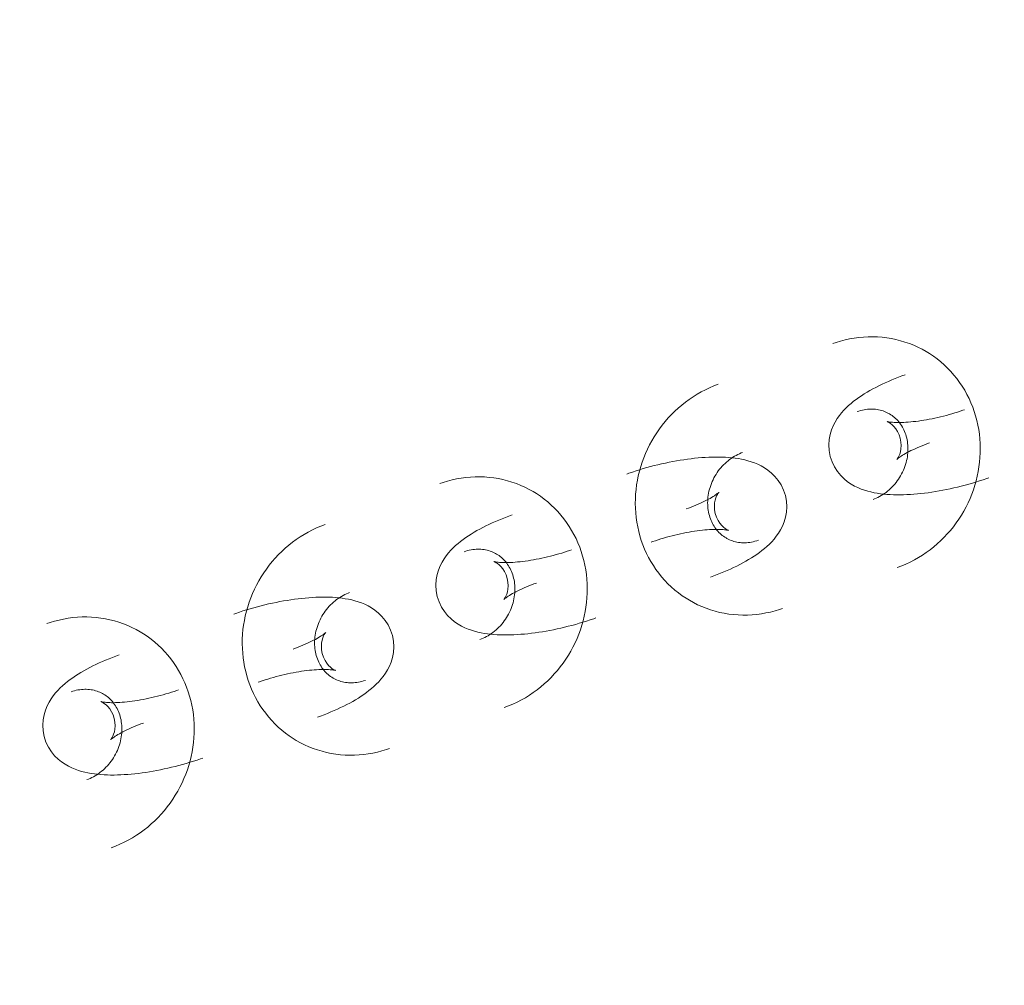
# Model space of a CAD drawing. Header units: millimetres. Extents: x -188930 to 271134, y -158090 to 283816.
# Tile 465 of 610: x 57321 to 57402, y 52866 to 52946. Entities that reach past the tile are written whole.
import ezdxf

# ---------------------------------------------------------------- set-up
doc = ezdxf.new("R2010")
doc.units = ezdxf.units.MM
doc.layers.add('I-FURN', color=30, linetype='Continuous', lineweight=9)
doc.layers.add('PZT_UTWARDZENIA', color=5, linetype='Continuous', lineweight=9)

# ---------------------------------------------------------------- blocks, each defined once
blk = doc.blocks.new('LARSLAJ_hamak - LARSLAJ_hamak-1781260-PZT-dwg')
at = {"layer": 'I-FURN', "flags": 128}
for points in [[(-3282.224, 237.777), (-3282.492, 237.497), (-3282.75, 237.207), (-3282.996, 236.907), (-3283.23, 236.597), (-3283.452, 236.279), (-3283.662, 235.952), (-3283.86, 235.617), (-3284.044, 235.275), (-3284.216, 234.927), (-3284.375, 234.572), (-3284.52, 234.211), (-3284.652, 233.845), (-3284.771, 233.474), (-3284.876, 233.099), (-3284.967, 232.72), (-3285.044, 232.339), (-3285.107, 231.954), (-3285.156, 231.568), (-3285.19, 231.18), (-3285.211, 230.791), (-3285.217, 230.402), (-3285.21, 230.012), (-3285.187, 229.623), (-3285.151, 229.236), (-3285.1, 228.85), (-3285.036, 228.466), (-3284.957, 228.085), (-3284.864, 227.707), (-3284.757, 227.334), (-3284.636, 226.964), (-3284.501, 226.6), (-3284.353, 226.241), (-3284.191, 225.888), (-3284.015, 225.542), (-3283.827, 225.203), (-3283.625, 224.871), (-3283.411, 224.548), (-3283.184, 224.234), (-3282.945, 223.929), (-3282.694, 223.634), (-3282.431, 223.349), (-3282.157, 223.075), (-3281.872, 222.813), (-3281.577, 222.563), (-3281.271, 222.325), (-3280.956, 222.101), (-3280.632, 221.889), (-3280.299, 221.692), (-3279.958, 221.509), (-3279.609, 221.341), (-3279.254, 221.188), (-3278.892, 221.05), (-3278.525, 220.929), (-3278.153, 220.823), (-3277.776, 220.734), (-3277.396, 220.661), (-3277.013, 220.605), (-3276.697, 220.571)], [(-3276.172, 226.548), (-3276.296, 226.562), (-3276.419, 226.581), (-3276.541, 226.605), (-3276.662, 226.635), (-3276.783, 226.67), (-3276.903, 226.711), (-3277.022, 226.757), (-3277.14, 226.809), (-3277.256, 226.867), (-3277.371, 226.929), (-3277.485, 226.998), (-3277.597, 227.072), (-3277.706, 227.152), (-3277.814, 227.237), (-3277.92, 227.327), (-3278.023, 227.424), (-3278.123, 227.525), (-3278.22, 227.632), (-3278.314, 227.745), (-3278.405, 227.862), (-3278.492, 227.984), (-3278.575, 228.112), (-3278.654, 228.243), (-3278.729, 228.38), (-3278.799, 228.521), (-3278.864, 228.665), (-3278.924, 228.814), (-3278.979, 228.966), (-3279.029, 229.121), (-3279.073, 229.279), (-3279.112, 229.44), (-3279.144, 229.604), (-3279.171, 229.769), (-3279.192, 229.936), (-3279.207, 230.104), (-3279.215, 230.273), (-3279.217, 230.443), (-3279.213, 230.614), (-3279.203, 230.784), (-3279.187, 230.953), (-3279.164, 231.122), (-3279.136, 231.29), (-3279.101, 231.456), (-3279.061, 231.62), (-3279.014, 231.782), (-3278.962, 231.942), (-3278.904, 232.099), (-3278.841, 232.252), (-3278.773, 232.403), (-3278.699, 232.549), (-3278.621, 232.691), (-3278.538, 232.829), (-3278.451, 232.963), (-3278.36, 233.092), (-3278.265, 233.216), (-3278.166, 233.335), (-3278.064, 233.449), (-3277.977, 233.538)], [(-3273.239, 231.84), (-3273.571, 232.187), (-3273.936, 232.483), (-3274.319, 232.72), (-3274.705, 232.9), (-3275.081, 233.03), (-3275.443, 233.117), (-3275.787, 233.17), (-3276.114, 233.195), (-3276.425, 233.198), (-3276.723, 233.183), (-3277.008, 233.154), (-3277.284, 233.112), (-3277.553, 233.06), (-3277.816, 232.999), (-3278.075, 232.928), (-3278.331, 232.85), (-3278.584, 232.765), (-3278.837, 232.672), (-3279.088, 232.572), (-3279.339, 232.466), (-3279.59, 232.353), (-3279.842, 232.234), (-3280.093, 232.109), (-3280.346, 231.978), (-3280.599, 231.841), (-3280.852, 231.698), (-3281.106, 231.55), (-3281.36, 231.396), (-3281.614, 231.238), (-3281.868, 231.074), (-3282.122, 230.905), (-3282.376, 230.732), (-3282.629, 230.554), (-3282.881, 230.372), (-3283.133, 230.186), (-3283.383, 229.996), (-3283.631, 229.802), (-3283.878, 229.605), (-3284.122, 229.405), (-3284.364, 229.202), (-3284.604, 228.996), (-3284.84, 228.787), (-3285.073, 228.576), (-3285.303, 228.363), (-3285.53, 228.149), (-3285.752, 227.932), (-3285.885, 227.8)], [(-3273.239, 231.84), (-3272.956, 231.451), (-3272.731, 231.038), (-3272.566, 230.619), (-3272.457, 230.208), (-3272.396, 229.814), (-3272.375, 229.443), (-3272.385, 229.094), (-3272.418, 228.768), (-3272.471, 228.461), (-3272.538, 228.172), (-3272.618, 227.896), (-3272.708, 227.632), (-3272.808, 227.376), (-3272.916, 227.129), (-3273.031, 226.886), (-3273.153, 226.649), (-3273.283, 226.415), (-3273.419, 226.183), (-3273.562, 225.953), (-3273.712, 225.725), (-3273.867, 225.498), (-3274.029, 225.272), (-3274.197, 225.047), (-3274.371, 224.822), (-3274.551, 224.598), (-3274.737, 224.374), (-3274.928, 224.151), (-3275.124, 223.928), (-3275.326, 223.706), (-3275.533, 223.485), (-3275.744, 223.266), (-3275.945, 223.061)], [(-3278.342, 229.695), (-3278.354, 229.665), (-3278.375, 229.618), (-3278.405, 229.555), (-3278.444, 229.479), (-3278.493, 229.391), (-3278.55, 229.293), (-3278.618, 229.185), (-3278.694, 229.069), (-3278.778, 228.945), (-3278.872, 228.815), (-3278.973, 228.679), (-3279.082, 228.538), (-3279.199, 228.392), (-3279.323, 228.242), (-3279.454, 228.089), (-3279.592, 227.933), (-3279.736, 227.775), (-3279.885, 227.615), (-3280.041, 227.453), (-3280.192, 227.3)], [(-3277.844, 227.994), (-3278.028, 228.246), (-3278.171, 228.508), (-3278.271, 228.763), (-3278.333, 228.996), (-3278.365, 229.198), (-3278.374, 229.365), (-3278.371, 229.496), (-3278.361, 229.593), (-3278.35, 229.658), (-3278.342, 229.695), (-3278.339, 229.706)], [(-3277.844, 227.994), (-3277.629, 227.768), (-3277.397, 227.581), (-3277.164, 227.437), (-3276.946, 227.334), (-3276.753, 227.267), (-3276.59, 227.228), (-3276.46, 227.208), (-3276.364, 227.2), (-3276.298, 227.2), (-3276.26, 227.201), (-3276.249, 227.202)], [(-3276.26, 227.201), (-3276.291, 227.194), (-3276.342, 227.183), (-3276.409, 227.164), (-3276.491, 227.139), (-3276.586, 227.107), (-3276.693, 227.068), (-3276.811, 227.021), (-3276.939, 226.967), (-3277.076, 226.906), (-3277.22, 226.837), (-3277.372, 226.762), (-3277.531, 226.679), (-3277.695, 226.59), (-3277.864, 226.495), (-3278.038, 226.393), (-3278.216, 226.286), (-3278.398, 226.172), (-3278.582, 226.054), (-3278.769, 225.93), (-3278.957, 225.801), (-3279.147, 225.668), (-3279.338, 225.53), (-3279.529, 225.389), (-3279.72, 225.243), (-3279.911, 225.094), (-3280.101, 224.943), (-3280.29, 224.788), (-3280.476, 224.632), (-3280.661, 224.473), (-3280.843, 224.312), (-3281.022, 224.151), (-3281.198, 223.988), (-3281.369, 223.825), (-3281.537, 223.662), (-3281.638, 223.561)], [(-3273.667, 227.528), (-3273.775, 227.424), (-3273.885, 227.326), (-3273.998, 227.233), (-3274.113, 227.147), (-3274.23, 227.066), (-3274.349, 226.99), (-3274.469, 226.921), (-3274.59, 226.858), (-3274.713, 226.8), (-3274.836, 226.748), (-3274.96, 226.702), (-3275.084, 226.662), (-3275.209, 226.627), (-3275.334, 226.599), (-3275.459, 226.575), (-3275.585, 226.558), (-3275.71, 226.546), (-3275.834, 226.539), (-3275.959, 226.538), (-3276.083, 226.542), (-3276.172, 226.548)], [(-3292.263, 223.147), (-3292.649, 223.172), (-3293.036, 223.181), (-3293.423, 223.172), (-3293.809, 223.147), (-3294.194, 223.105), (-3294.576, 223.046), (-3294.956, 222.971), (-3295.332, 222.879), (-3295.704, 222.771), (-3296.07, 222.648), (-3296.431, 222.509), (-3296.786, 222.354), (-3297.135, 222.186), (-3297.476, 222.002), (-3297.809, 221.805), (-3298.133, 221.594), (-3298.449, 221.37), (-3298.756, 221.133), (-3299.053, 220.884), (-3299.339, 220.623), (-3299.539, 220.429)], [(-3286.736, 205.941), (-3286.467, 206.221), (-3286.21, 206.511), (-3285.964, 206.811), (-3285.73, 207.121), (-3285.508, 207.439), (-3285.298, 207.766), (-3285.1, 208.101), (-3284.916, 208.443), (-3284.744, 208.791), (-3284.585, 209.146), (-3284.439, 209.507), (-3284.307, 209.873), (-3284.189, 210.244), (-3284.084, 210.619), (-3283.993, 210.998), (-3283.916, 211.379), (-3283.853, 211.764), (-3283.804, 212.15), (-3283.769, 212.538), (-3283.749, 212.927), (-3283.742, 213.317), (-3283.75, 213.706), (-3283.772, 214.095), (-3283.809, 214.482), (-3283.859, 214.868), (-3283.924, 215.252), (-3284.003, 215.633), (-3284.096, 216.011), (-3284.203, 216.384), (-3284.324, 216.754), (-3284.459, 217.118), (-3284.607, 217.477), (-3284.769, 217.83), (-3284.945, 218.176), (-3285.133, 218.515), (-3285.335, 218.847), (-3285.549, 219.17), (-3285.776, 219.484), (-3286.015, 219.789), (-3286.266, 220.084), (-3286.529, 220.369), (-3286.803, 220.643), (-3287.087, 220.905), (-3287.383, 221.155), (-3287.688, 221.393), (-3288.004, 221.618), (-3288.328, 221.829), (-3288.661, 222.026), (-3289.002, 222.209), (-3289.35, 222.377), (-3289.706, 222.53), (-3290.068, 222.668), (-3290.435, 222.789), (-3290.807, 222.895), (-3291.184, 222.984), (-3291.564, 223.057), (-3291.947, 223.113), (-3292.263, 223.147)], [(-3276.697, 220.571), (-3276.311, 220.546), (-3275.924, 220.537), (-3275.537, 220.546), (-3275.151, 220.571), (-3274.766, 220.613), (-3274.384, 220.672), (-3274.004, 220.748), (-3273.628, 220.839), (-3273.256, 220.947), (-3272.89, 221.07), (-3272.528, 221.209), (-3272.173, 221.364), (-3271.825, 221.533), (-3271.484, 221.716), (-3271.151, 221.913), (-3270.826, 222.124), (-3270.511, 222.348), (-3270.204, 222.585), (-3269.907, 222.834), (-3269.62, 223.095), (-3269.421, 223.289)], [(-3295.721, 211.879), (-3296.004, 212.267), (-3296.229, 212.68), (-3296.394, 213.099), (-3296.503, 213.51), (-3296.563, 213.904), (-3296.585, 214.276), (-3296.575, 214.624), (-3296.542, 214.95), (-3296.489, 215.257), (-3296.422, 215.546), (-3296.342, 215.822), (-3296.251, 216.087), (-3296.152, 216.342), (-3296.044, 216.59), (-3295.929, 216.832), (-3295.806, 217.069), (-3295.677, 217.304), (-3295.541, 217.535), (-3295.398, 217.765), (-3295.248, 217.993), (-3295.093, 218.22), (-3294.931, 218.446), (-3294.763, 218.671), (-3294.588, 218.896), (-3294.409, 219.12), (-3294.223, 219.344), (-3294.032, 219.567), (-3293.835, 219.79), (-3293.634, 220.012), (-3293.427, 220.233), (-3293.216, 220.453), (-3293.015, 220.657)], [(-3292.7, 216.517), (-3292.668, 216.524), (-3292.618, 216.536), (-3292.551, 216.554), (-3292.469, 216.579), (-3292.374, 216.611), (-3292.267, 216.65), (-3292.149, 216.697), (-3292.021, 216.751), (-3291.884, 216.813), (-3291.74, 216.881), (-3291.588, 216.957), (-3291.429, 217.039), (-3291.265, 217.128), (-3291.095, 217.223), (-3290.921, 217.325), (-3290.743, 217.432), (-3290.562, 217.546), (-3290.378, 217.664), (-3290.191, 217.788), (-3290.003, 217.917), (-3289.813, 218.05), (-3289.622, 218.188), (-3289.431, 218.33), (-3289.239, 218.475), (-3289.049, 218.624), (-3288.859, 218.775), (-3288.67, 218.93), (-3288.483, 219.087), (-3288.299, 219.245), (-3288.117, 219.406), (-3287.938, 219.567), (-3287.762, 219.73), (-3287.59, 219.893), (-3287.423, 220.056), (-3287.322, 220.157)], [(-3295.293, 216.19), (-3295.185, 216.294), (-3295.074, 216.392), (-3294.961, 216.485), (-3294.846, 216.572), (-3294.729, 216.653), (-3294.611, 216.728), (-3294.491, 216.797), (-3294.369, 216.86), (-3294.247, 216.918), (-3294.124, 216.97), (-3294, 217.016), (-3293.875, 217.056), (-3293.751, 217.091), (-3293.626, 217.12), (-3293.5, 217.143), (-3293.375, 217.16), (-3293.25, 217.173), (-3293.125, 217.179), (-3293.001, 217.18), (-3292.877, 217.176), (-3292.788, 217.17)], [(-3292.788, 217.17), (-3292.664, 217.156), (-3292.541, 217.137), (-3292.419, 217.113), (-3292.298, 217.083), (-3292.177, 217.048), (-3292.057, 217.007), (-3291.938, 216.961), (-3291.82, 216.909), (-3291.704, 216.852), (-3291.589, 216.789), (-3291.475, 216.72), (-3291.363, 216.646), (-3291.253, 216.567), (-3291.146, 216.481), (-3291.04, 216.391), (-3290.937, 216.294), (-3290.837, 216.193), (-3290.739, 216.086), (-3290.645, 215.974), (-3290.555, 215.856), (-3290.468, 215.734), (-3290.385, 215.607), (-3290.306, 215.475), (-3290.231, 215.338), (-3290.161, 215.198), (-3290.096, 215.053), (-3290.036, 214.904), (-3289.981, 214.752), (-3289.931, 214.597), (-3289.887, 214.439), (-3289.848, 214.278), (-3289.816, 214.114), (-3289.789, 213.949), (-3289.768, 213.782), (-3289.753, 213.614), (-3289.745, 213.445), (-3289.743, 213.275), (-3289.746, 213.105), (-3289.757, 212.934), (-3289.773, 212.765), (-3289.795, 212.596), (-3289.824, 212.428), (-3289.859, 212.262), (-3289.899, 212.098), (-3289.946, 211.936), (-3289.998, 211.776), (-3290.056, 211.619), (-3290.119, 211.466), (-3290.187, 211.316), (-3290.26, 211.169), (-3290.339, 211.027), (-3290.421, 210.889), (-3290.509, 210.755), (-3290.6, 210.626), (-3290.695, 210.502), (-3290.794, 210.383), (-3290.896, 210.269), (-3290.983, 210.18)], [(-3291.115, 215.724), (-3291.331, 215.95), (-3291.563, 216.137), (-3291.796, 216.281), (-3292.014, 216.384), (-3292.207, 216.451), (-3292.37, 216.49), (-3292.499, 216.51), (-3292.596, 216.518), (-3292.662, 216.519), (-3292.7, 216.517), (-3292.711, 216.516)], [(-3290.617, 214.023), (-3290.606, 214.053), (-3290.585, 214.1), (-3290.555, 214.163), (-3290.516, 214.239), (-3290.467, 214.327), (-3290.409, 214.425), (-3290.342, 214.533), (-3290.266, 214.649), (-3290.181, 214.773), (-3290.088, 214.903), (-3289.987, 215.039), (-3289.878, 215.18), (-3289.761, 215.326), (-3289.637, 215.476), (-3289.506, 215.629), (-3289.368, 215.785), (-3289.224, 215.943), (-3289.074, 216.103), (-3288.919, 216.265), (-3288.768, 216.418)], [(-3295.721, 211.879), (-3295.389, 211.531), (-3295.023, 211.236), (-3294.64, 210.999), (-3294.255, 210.818), (-3293.879, 210.688), (-3293.517, 210.601), (-3293.172, 210.548), (-3292.845, 210.523), (-3292.534, 210.52), (-3292.237, 210.535), (-3291.952, 210.564), (-3291.675, 210.606), (-3291.407, 210.658), (-3291.143, 210.72), (-3290.885, 210.79), (-3290.629, 210.868), (-3290.375, 210.954), (-3290.123, 211.046), (-3289.872, 211.146), (-3289.621, 211.252), (-3289.37, 211.365), (-3289.118, 211.484), (-3288.866, 211.609), (-3288.614, 211.74), (-3288.361, 211.877), (-3288.108, 212.02), (-3287.854, 212.168), (-3287.6, 212.322), (-3287.346, 212.48), (-3287.092, 212.644), (-3286.838, 212.813), (-3286.584, 212.986), (-3286.331, 213.164), (-3286.078, 213.346), (-3285.827, 213.532), (-3285.577, 213.722), (-3285.329, 213.916), (-3285.082, 214.113), (-3284.838, 214.313), (-3284.596, 214.516), (-3284.356, 214.722), (-3284.12, 214.931), (-3283.886, 215.142), (-3283.656, 215.355), (-3283.43, 215.57), (-3283.208, 215.786), (-3283.075, 215.918)], [(-3291.115, 215.724), (-3290.932, 215.472), (-3290.789, 215.21), (-3290.688, 214.955), (-3290.627, 214.722), (-3290.595, 214.52), (-3290.585, 214.353), (-3290.589, 214.222), (-3290.599, 214.125), (-3290.61, 214.06), (-3290.618, 214.024), (-3290.621, 214.012)], [(-3306.669, 213.286), (-3306.937, 213.006), (-3307.195, 212.716), (-3307.441, 212.416), (-3307.675, 212.106), (-3307.897, 211.788), (-3308.107, 211.461), (-3308.305, 211.126), (-3308.489, 210.784), (-3308.661, 210.436), (-3308.82, 210.081), (-3308.966, 209.72), (-3309.098, 209.354), (-3309.216, 208.983), (-3309.321, 208.608), (-3309.412, 208.229), (-3309.489, 207.848), (-3309.552, 207.463), (-3309.601, 207.077), (-3309.635, 206.689), (-3309.656, 206.3), (-3309.662, 205.911), (-3309.655, 205.521), (-3309.632, 205.132), (-3309.596, 204.745), (-3309.546, 204.359), (-3309.481, 203.975), (-3309.402, 203.594), (-3309.309, 203.216), (-3309.202, 202.843), (-3309.081, 202.473), (-3308.946, 202.109), (-3308.798, 201.75), (-3308.636, 201.397), (-3308.46, 201.051), (-3308.272, 200.712), (-3308.07, 200.38), (-3307.856, 200.057), (-3307.629, 199.743), (-3307.39, 199.438), (-3307.139, 199.143), (-3306.876, 198.858), (-3306.602, 198.584), (-3306.317, 198.322), (-3306.022, 198.072), (-3305.717, 197.834), (-3305.401, 197.61), (-3305.077, 197.398), (-3304.744, 197.201), (-3304.403, 197.018), (-3304.054, 196.85), (-3303.699, 196.697), (-3303.337, 196.559), (-3302.97, 196.438), (-3302.598, 196.332), (-3302.221, 196.243), (-3301.841, 196.17), (-3301.458, 196.114), (-3301.142, 196.08)], [(-3300.617, 202.057), (-3300.741, 202.071), (-3300.864, 202.09), (-3300.986, 202.114), (-3301.107, 202.144), (-3301.228, 202.179), (-3301.348, 202.22), (-3301.467, 202.266), (-3301.585, 202.318), (-3301.701, 202.376), (-3301.816, 202.438), (-3301.93, 202.507), (-3302.042, 202.581), (-3302.152, 202.661), (-3302.259, 202.746), (-3302.365, 202.836), (-3302.468, 202.933), (-3302.568, 203.034), (-3302.665, 203.141), (-3302.76, 203.254), (-3302.85, 203.371), (-3302.937, 203.493), (-3303.02, 203.621), (-3303.099, 203.752), (-3303.174, 203.889), (-3303.244, 204.03), (-3303.309, 204.174), (-3303.369, 204.323), (-3303.424, 204.475), (-3303.474, 204.63), (-3303.518, 204.788), (-3303.557, 204.949), (-3303.589, 205.113), (-3303.616, 205.278), (-3303.637, 205.445), (-3303.652, 205.613), (-3303.66, 205.782), (-3303.662, 205.952), (-3303.659, 206.123), (-3303.648, 206.293), (-3303.632, 206.462), (-3303.61, 206.631), (-3303.581, 206.799), (-3303.546, 206.965), (-3303.506, 207.129), (-3303.459, 207.291), (-3303.407, 207.451), (-3303.349, 207.608), (-3303.286, 207.761), (-3303.218, 207.911), (-3303.145, 208.058), (-3303.066, 208.2), (-3302.984, 208.338), (-3302.896, 208.472), (-3302.805, 208.601), (-3302.71, 208.725), (-3302.611, 208.844), (-3302.509, 208.958), (-3302.422, 209.047)], [(-3297.684, 207.349), (-3298.016, 207.696), (-3298.382, 207.992), (-3298.765, 208.229), (-3299.15, 208.409), (-3299.526, 208.539), (-3299.888, 208.626), (-3300.233, 208.679), (-3300.56, 208.704), (-3300.871, 208.707), (-3301.168, 208.692), (-3301.453, 208.663), (-3301.73, 208.621), (-3301.998, 208.569), (-3302.261, 208.508), (-3302.52, 208.437), (-3302.776, 208.359), (-3303.03, 208.273), (-3303.282, 208.181), (-3303.533, 208.081), (-3303.784, 207.975), (-3304.035, 207.862), (-3304.287, 207.743), (-3304.539, 207.618), (-3304.791, 207.487), (-3305.044, 207.35), (-3305.297, 207.207), (-3305.551, 207.059), (-3305.805, 206.905), (-3306.059, 206.747), (-3306.313, 206.583), (-3306.567, 206.414), (-3306.821, 206.241), (-3307.074, 206.063), (-3307.327, 205.881), (-3307.578, 205.695), (-3307.828, 205.505), (-3308.076, 205.311), (-3308.323, 205.114), (-3308.567, 204.914), (-3308.809, 204.711), (-3309.049, 204.505), (-3309.285, 204.296), (-3309.519, 204.085), (-3309.748, 203.872), (-3309.975, 203.658), (-3310.197, 203.441), (-3310.33, 203.309)], [(-3297.684, 207.349), (-3297.401, 206.96), (-3297.176, 206.547), (-3297.011, 206.128), (-3296.902, 205.717), (-3296.841, 205.323), (-3296.82, 204.952), (-3296.83, 204.603), (-3296.863, 204.277), (-3296.916, 203.97), (-3296.983, 203.681), (-3297.063, 203.405), (-3297.154, 203.141), (-3297.253, 202.885), (-3297.361, 202.638), (-3297.476, 202.395), (-3297.599, 202.158), (-3297.728, 201.924), (-3297.864, 201.692), (-3298.007, 201.462), (-3298.157, 201.234), (-3298.312, 201.007), (-3298.474, 200.781), (-3298.642, 200.556), (-3298.816, 200.331), (-3298.996, 200.107), (-3299.182, 199.883), (-3299.373, 199.66), (-3299.569, 199.437), (-3299.771, 199.215), (-3299.978, 198.994), (-3300.189, 198.775), (-3300.39, 198.57)], [(-3302.788, 205.204), (-3302.799, 205.174), (-3302.82, 205.127), (-3302.85, 205.064), (-3302.889, 204.988), (-3302.938, 204.9), (-3302.996, 204.802), (-3303.063, 204.694), (-3303.139, 204.578), (-3303.223, 204.454), (-3303.317, 204.324), (-3303.418, 204.188), (-3303.527, 204.047), (-3303.644, 203.901), (-3303.768, 203.751), (-3303.899, 203.598), (-3304.037, 203.442), (-3304.181, 203.284), (-3304.331, 203.124), (-3304.486, 202.962), (-3304.637, 202.809)], [(-3302.29, 203.503), (-3302.473, 203.755), (-3302.616, 204.017), (-3302.717, 204.272), (-3302.778, 204.505), (-3302.81, 204.707), (-3302.82, 204.874), (-3302.816, 205.005), (-3302.806, 205.102), (-3302.795, 205.167), (-3302.787, 205.204), (-3302.784, 205.215)], [(-3302.29, 203.503), (-3302.074, 203.277), (-3301.842, 203.09), (-3301.609, 202.946), (-3301.391, 202.843), (-3301.198, 202.776), (-3301.035, 202.737), (-3300.906, 202.717), (-3300.809, 202.709), (-3300.743, 202.709), (-3300.705, 202.71), (-3300.694, 202.711)], [(-3300.705, 202.71), (-3300.737, 202.703), (-3300.787, 202.692), (-3300.854, 202.673), (-3300.936, 202.648), (-3301.031, 202.616), (-3301.138, 202.577), (-3301.256, 202.53), (-3301.384, 202.476), (-3301.521, 202.415), (-3301.665, 202.346), (-3301.817, 202.271), (-3301.976, 202.188), (-3302.14, 202.099), (-3302.31, 202.004), (-3302.484, 201.902), (-3302.661, 201.795), (-3302.843, 201.681), (-3303.027, 201.563), (-3303.214, 201.439), (-3303.402, 201.31), (-3303.592, 201.177), (-3303.783, 201.039), (-3303.974, 200.898), (-3304.166, 200.752), (-3304.356, 200.603), (-3304.546, 200.452), (-3304.735, 200.297), (-3304.922, 200.141), (-3305.106, 199.982), (-3305.288, 199.821), (-3305.467, 199.66), (-3305.643, 199.497), (-3305.815, 199.334), (-3305.982, 199.171), (-3306.083, 199.07)], [(-3298.112, 203.037), (-3298.22, 202.933), (-3298.331, 202.835), (-3298.443, 202.742), (-3298.559, 202.656), (-3298.675, 202.575), (-3298.794, 202.499), (-3298.914, 202.43), (-3299.036, 202.367), (-3299.158, 202.309), (-3299.281, 202.257), (-3299.405, 202.211), (-3299.53, 202.171), (-3299.654, 202.136), (-3299.779, 202.108), (-3299.905, 202.084), (-3300.03, 202.067), (-3300.155, 202.054), (-3300.279, 202.048), (-3300.404, 202.047), (-3300.528, 202.051), (-3300.617, 202.057)], [(-3316.708, 198.656), (-3317.094, 198.681), (-3317.481, 198.69), (-3317.868, 198.681), (-3318.254, 198.656), (-3318.639, 198.614), (-3319.021, 198.555), (-3319.401, 198.48), (-3319.777, 198.388), (-3320.149, 198.28), (-3320.515, 198.157), (-3320.877, 198.018), (-3321.232, 197.863), (-3321.58, 197.695), (-3321.921, 197.511), (-3322.254, 197.314), (-3322.579, 197.103), (-3322.894, 196.879), (-3323.201, 196.642), (-3323.498, 196.393), (-3323.785, 196.132), (-3323.984, 195.938)], [(-3311.181, 181.45), (-3310.913, 181.73), (-3310.655, 182.02), (-3310.409, 182.32), (-3310.175, 182.63), (-3309.953, 182.948), (-3309.743, 183.275), (-3309.545, 183.61), (-3309.361, 183.952), (-3309.189, 184.3), (-3309.03, 184.655), (-3308.885, 185.016), (-3308.753, 185.382), (-3308.634, 185.753), (-3308.529, 186.128), (-3308.438, 186.507), (-3308.361, 186.888), (-3308.298, 187.273), (-3308.249, 187.659), (-3308.215, 188.047), (-3308.194, 188.436), (-3308.188, 188.826), (-3308.195, 189.215), (-3308.218, 189.604), (-3308.254, 189.991), (-3308.305, 190.377), (-3308.369, 190.761), (-3308.448, 191.142), (-3308.541, 191.52), (-3308.648, 191.893), (-3308.769, 192.263), (-3308.904, 192.627), (-3309.052, 192.986), (-3309.214, 193.339), (-3309.39, 193.685), (-3309.578, 194.024), (-3309.78, 194.356), (-3309.994, 194.679), (-3310.221, 194.993), (-3310.46, 195.298), (-3310.711, 195.593), (-3310.974, 195.878), (-3311.248, 196.152), (-3311.533, 196.414), (-3311.828, 196.664), (-3312.134, 196.902), (-3312.449, 197.126), (-3312.773, 197.338), (-3313.106, 197.535), (-3313.447, 197.718), (-3313.796, 197.886), (-3314.151, 198.039), (-3314.513, 198.177), (-3314.88, 198.298), (-3315.252, 198.404), (-3315.629, 198.493), (-3316.009, 198.566), (-3316.392, 198.622), (-3316.708, 198.656)], [(-3301.142, 196.08), (-3300.756, 196.055), (-3300.369, 196.046), (-3299.982, 196.055), (-3299.596, 196.08), (-3299.211, 196.122), (-3298.829, 196.181), (-3298.449, 196.257), (-3298.073, 196.348), (-3297.701, 196.456), (-3297.335, 196.579), (-3296.973, 196.718), (-3296.618, 196.873), (-3296.27, 197.042), (-3295.929, 197.225), (-3295.596, 197.422), (-3295.272, 197.633), (-3294.956, 197.857), (-3294.649, 198.094), (-3294.352, 198.343), (-3294.065, 198.604), (-3293.866, 198.798)], [(-3320.166, 187.388), (-3320.449, 187.776), (-3320.674, 188.189), (-3320.839, 188.608), (-3320.948, 189.019), (-3321.009, 189.413), (-3321.03, 189.785), (-3321.02, 190.133), (-3320.987, 190.459), (-3320.934, 190.766), (-3320.867, 191.055), (-3320.787, 191.331), (-3320.696, 191.596), (-3320.597, 191.851), (-3320.489, 192.099), (-3320.374, 192.341), (-3320.252, 192.578), (-3320.122, 192.813), (-3319.986, 193.044), (-3319.843, 193.274), (-3319.693, 193.502), (-3319.538, 193.729), (-3319.376, 193.955), (-3319.208, 194.18), (-3319.034, 194.405), (-3318.854, 194.629), (-3318.668, 194.853), (-3318.477, 195.076), (-3318.281, 195.299), (-3318.079, 195.521), (-3317.872, 195.742), (-3317.661, 195.962), (-3317.46, 196.166)], [(-3317.145, 192.026), (-3317.113, 192.033), (-3317.063, 192.045), (-3316.996, 192.063), (-3316.914, 192.088), (-3316.819, 192.12), (-3316.712, 192.159), (-3316.594, 192.206), (-3316.466, 192.26), (-3316.329, 192.322), (-3316.185, 192.39), (-3316.033, 192.466), (-3315.874, 192.548), (-3315.71, 192.637), (-3315.541, 192.732), (-3315.367, 192.834), (-3315.189, 192.941), (-3315.007, 193.055), (-3314.823, 193.173), (-3314.636, 193.297), (-3314.448, 193.426), (-3314.258, 193.559), (-3314.067, 193.697), (-3313.876, 193.839), (-3313.684, 193.984), (-3313.494, 194.133), (-3313.304, 194.284), (-3313.115, 194.439), (-3312.929, 194.596), (-3312.744, 194.754), (-3312.562, 194.915), (-3312.383, 195.076), (-3312.207, 195.239), (-3312.036, 195.402), (-3311.868, 195.565), (-3311.767, 195.666)], [(-3319.738, 191.699), (-3319.63, 191.803), (-3319.519, 191.901), (-3319.407, 191.994), (-3319.292, 192.081), (-3319.175, 192.161), (-3319.056, 192.237), (-3318.936, 192.306), (-3318.815, 192.369), (-3318.692, 192.427), (-3318.569, 192.479), (-3318.445, 192.525), (-3318.321, 192.565), (-3318.196, 192.6), (-3318.071, 192.628), (-3317.946, 192.652), (-3317.82, 192.669), (-3317.695, 192.682), (-3317.571, 192.688), (-3317.446, 192.689), (-3317.322, 192.685), (-3317.233, 192.679)], [(-3317.233, 192.679), (-3317.109, 192.665), (-3316.986, 192.646), (-3316.864, 192.622), (-3316.743, 192.592), (-3316.622, 192.557), (-3316.502, 192.516), (-3316.383, 192.47), (-3316.265, 192.418), (-3316.149, 192.361), (-3316.034, 192.298), (-3315.92, 192.229), (-3315.808, 192.155), (-3315.699, 192.076), (-3315.591, 191.99), (-3315.485, 191.9), (-3315.382, 191.803), (-3315.282, 191.702), (-3315.185, 191.595), (-3315.09, 191.483), (-3315, 191.365), (-3314.913, 191.243), (-3314.83, 191.116), (-3314.751, 190.984), (-3314.676, 190.847), (-3314.606, 190.707), (-3314.541, 190.562), (-3314.481, 190.413), (-3314.426, 190.261), (-3314.376, 190.106), (-3314.332, 189.948), (-3314.293, 189.787), (-3314.261, 189.623), (-3314.234, 189.458), (-3314.213, 189.291), (-3314.198, 189.123), (-3314.19, 188.954), (-3314.188, 188.784), (-3314.192, 188.614), (-3314.202, 188.443), (-3314.218, 188.274), (-3314.241, 188.105), (-3314.269, 187.937), (-3314.304, 187.771), (-3314.344, 187.607), (-3314.391, 187.445), (-3314.443, 187.285), (-3314.501, 187.128), (-3314.564, 186.975), (-3314.632, 186.825), (-3314.706, 186.678), (-3314.784, 186.536), (-3314.867, 186.398), (-3314.954, 186.264), (-3315.045, 186.135), (-3315.14, 186.011), (-3315.239, 185.892), (-3315.341, 185.778), (-3315.428, 185.689)], [(-3315.56, 191.233), (-3315.776, 191.459), (-3316.008, 191.646), (-3316.241, 191.79), (-3316.459, 191.893), (-3316.652, 191.96), (-3316.815, 191.999), (-3316.945, 192.019), (-3317.041, 192.027), (-3317.107, 192.028), (-3317.145, 192.026), (-3317.156, 192.025)], [(-3315.063, 189.532), (-3315.051, 189.562), (-3315.03, 189.609), (-3315, 189.672), (-3314.961, 189.748), (-3314.912, 189.836), (-3314.855, 189.934), (-3314.787, 190.042), (-3314.711, 190.158), (-3314.627, 190.282), (-3314.533, 190.412), (-3314.432, 190.548), (-3314.323, 190.689), (-3314.206, 190.835), (-3314.082, 190.985), (-3313.951, 191.138), (-3313.813, 191.294), (-3313.669, 191.452), (-3313.52, 191.612), (-3313.364, 191.774), (-3313.213, 191.927)], [(-3320.166, 187.388), (-3319.834, 187.04), (-3319.469, 186.745), (-3319.086, 186.508), (-3318.7, 186.327), (-3318.324, 186.197), (-3317.962, 186.11), (-3317.618, 186.057), (-3317.291, 186.032), (-3316.98, 186.029), (-3316.682, 186.044), (-3316.397, 186.073), (-3316.121, 186.115), (-3315.852, 186.167), (-3315.589, 186.229), (-3315.33, 186.299), (-3315.074, 186.377), (-3314.82, 186.463), (-3314.568, 186.555), (-3314.317, 186.655), (-3314.066, 186.761), (-3313.815, 186.874), (-3313.563, 186.993), (-3313.312, 187.118), (-3313.059, 187.249), (-3312.806, 187.386), (-3312.553, 187.529), (-3312.299, 187.677), (-3312.045, 187.831), (-3311.791, 187.989), (-3311.537, 188.153), (-3311.283, 188.322), (-3311.029, 188.495), (-3310.776, 188.673), (-3310.524, 188.855), (-3310.272, 189.041), (-3310.022, 189.231), (-3309.774, 189.425), (-3309.527, 189.622), (-3309.283, 189.822), (-3309.041, 190.025), (-3308.801, 190.231), (-3308.565, 190.44), (-3308.332, 190.651), (-3308.102, 190.864), (-3307.875, 191.079), (-3307.653, 191.295), (-3307.52, 191.427)], [(-3315.56, 191.233), (-3315.377, 190.981), (-3315.234, 190.719), (-3315.133, 190.464), (-3315.072, 190.231), (-3315.04, 190.029), (-3315.03, 189.862), (-3315.034, 189.731), (-3315.044, 189.634), (-3315.055, 189.569), (-3315.063, 189.533), (-3315.066, 189.521)], [(-3331.114, 188.795), (-3331.383, 188.515), (-3331.64, 188.225), (-3331.886, 187.925), (-3332.12, 187.615), (-3332.342, 187.297), (-3332.552, 186.97), (-3332.75, 186.635), (-3332.935, 186.293), (-3333.106, 185.945), (-3333.265, 185.59), (-3333.411, 185.229), (-3333.543, 184.863), (-3333.661, 184.492), (-3333.766, 184.117), (-3333.857, 183.738), (-3333.934, 183.357), (-3333.997, 182.972), (-3334.046, 182.586), (-3334.081, 182.198), (-3334.101, 181.809), (-3334.108, 181.42), (-3334.1, 181.03), (-3334.078, 180.641), (-3334.041, 180.254), (-3333.991, 179.868), (-3333.926, 179.484), (-3333.847, 179.103), (-3333.754, 178.725), (-3333.647, 178.352), (-3333.526, 177.982), (-3333.391, 177.618), (-3333.243, 177.259), (-3333.081, 176.906), (-3332.905, 176.56), (-3332.717, 176.221), (-3332.515, 175.889), (-3332.301, 175.566), (-3332.074, 175.252), (-3331.835, 174.947), (-3331.584, 174.652), (-3331.321, 174.367), (-3331.047, 174.093), (-3330.763, 173.831), (-3330.467, 173.581), (-3330.162, 173.343), (-3329.846, 173.119), (-3329.522, 172.907), (-3329.189, 172.71), (-3328.848, 172.527), (-3328.5, 172.359), (-3328.144, 172.206), (-3327.782, 172.068), (-3327.415, 171.947), (-3327.043, 171.841), (-3326.666, 171.752), (-3326.286, 171.679), (-3325.903, 171.623), (-3325.587, 171.589)], [(-3325.062, 177.566), (-3325.186, 177.58), (-3325.309, 177.599), (-3325.431, 177.623), (-3325.553, 177.653), (-3325.673, 177.688), (-3325.793, 177.729), (-3325.912, 177.775), (-3326.03, 177.827), (-3326.146, 177.885), (-3326.261, 177.947), (-3326.375, 178.016), (-3326.487, 178.09), (-3326.597, 178.17), (-3326.705, 178.255), (-3326.81, 178.345), (-3326.913, 178.442), (-3327.013, 178.543), (-3327.111, 178.65), (-3327.205, 178.763), (-3327.295, 178.88), (-3327.382, 179.002), (-3327.465, 179.13), (-3327.544, 179.261), (-3327.619, 179.398), (-3327.689, 179.539), (-3327.754, 179.683), (-3327.814, 179.832), (-3327.869, 179.984), (-3327.919, 180.139), (-3327.963, 180.297), (-3328.002, 180.458), (-3328.035, 180.622), (-3328.061, 180.787), (-3328.082, 180.954), (-3328.097, 181.122), (-3328.105, 181.291), (-3328.108, 181.461), (-3328.104, 181.632), (-3328.094, 181.802), (-3328.077, 181.971), (-3328.055, 182.14), (-3328.026, 182.308), (-3327.991, 182.474), (-3327.951, 182.638), (-3327.904, 182.8), (-3327.852, 182.96), (-3327.794, 183.117), (-3327.731, 183.27), (-3327.663, 183.42), (-3327.59, 183.567), (-3327.511, 183.709), (-3327.429, 183.847), (-3327.341, 183.981), (-3327.25, 184.11), (-3327.155, 184.234), (-3327.056, 184.353), (-3326.954, 184.467), (-3326.868, 184.556)], [(-3322.129, 182.858), (-3322.461, 183.205), (-3322.827, 183.5), (-3323.21, 183.738), (-3323.595, 183.918), (-3323.971, 184.048), (-3324.333, 184.135), (-3324.678, 184.188), (-3325.005, 184.213), (-3325.316, 184.216), (-3325.613, 184.201), (-3325.898, 184.172), (-3326.175, 184.13), (-3326.443, 184.078), (-3326.707, 184.017), (-3326.965, 183.946), (-3327.221, 183.868), (-3327.475, 183.782), (-3327.727, 183.69), (-3327.978, 183.59), (-3328.229, 183.484), (-3328.481, 183.371), (-3328.732, 183.252), (-3328.984, 183.127), (-3329.236, 182.996), (-3329.489, 182.859), (-3329.742, 182.716), (-3329.996, 182.568), (-3330.25, 182.414), (-3330.504, 182.256), (-3330.758, 182.092), (-3331.012, 181.923), (-3331.266, 181.75), (-3331.519, 181.572), (-3331.772, 181.39), (-3332.023, 181.204), (-3332.273, 181.014), (-3332.521, 180.82), (-3332.768, 180.623), (-3333.012, 180.423), (-3333.254, 180.22), (-3333.494, 180.014), (-3333.73, 179.805), (-3333.964, 179.594), (-3334.194, 179.381), (-3334.42, 179.166), (-3334.642, 178.95), (-3334.775, 178.818)], [(-3322.129, 182.858), (-3321.846, 182.469), (-3321.621, 182.056), (-3321.456, 181.637), (-3321.347, 181.226), (-3321.287, 180.832), (-3321.265, 180.461), (-3321.275, 180.112), (-3321.308, 179.786), (-3321.361, 179.479), (-3321.429, 179.19), (-3321.508, 178.914), (-3321.599, 178.65), (-3321.698, 178.394), (-3321.806, 178.147), (-3321.921, 177.904), (-3322.044, 177.667), (-3322.173, 177.433), (-3322.309, 177.201), (-3322.452, 176.971), (-3322.602, 176.743), (-3322.757, 176.516), (-3322.919, 176.29), (-3323.088, 176.065), (-3323.262, 175.84), (-3323.441, 175.616), (-3323.627, 175.392), (-3323.818, 175.169), (-3324.015, 174.946), (-3324.216, 174.724), (-3324.423, 174.503), (-3324.634, 174.284), (-3324.835, 174.079)], [(-3327.233, 180.713), (-3327.244, 180.683), (-3327.265, 180.636), (-3327.295, 180.573), (-3327.334, 180.497), (-3327.383, 180.409), (-3327.441, 180.311), (-3327.508, 180.203), (-3327.584, 180.087), (-3327.669, 179.963), (-3327.762, 179.833), (-3327.863, 179.697), (-3327.973, 179.556), (-3328.089, 179.41), (-3328.214, 179.26), (-3328.345, 179.107), (-3328.482, 178.951), (-3328.626, 178.793), (-3328.776, 178.633), (-3328.931, 178.471), (-3329.082, 178.318)], [(-3326.735, 179.012), (-3326.918, 179.264), (-3327.061, 179.526), (-3327.162, 179.781), (-3327.224, 180.014), (-3327.255, 180.216), (-3327.265, 180.383), (-3327.261, 180.514), (-3327.251, 180.611), (-3327.24, 180.676), (-3327.232, 180.713), (-3327.229, 180.724)], [(-3326.735, 179.012), (-3326.519, 178.786), (-3326.287, 178.599), (-3326.054, 178.455), (-3325.836, 178.352), (-3325.643, 178.285), (-3325.48, 178.246), (-3325.351, 178.226), (-3325.254, 178.218), (-3325.188, 178.218), (-3325.15, 178.219), (-3325.139, 178.22)], [(-3325.15, 178.219), (-3325.182, 178.212), (-3325.232, 178.201), (-3325.299, 178.182), (-3325.381, 178.157), (-3325.476, 178.125), (-3325.583, 178.086), (-3325.701, 178.039), (-3325.829, 177.985), (-3325.966, 177.924), (-3326.11, 177.855), (-3326.262, 177.78), (-3326.421, 177.697), (-3326.585, 177.608), (-3326.755, 177.513), (-3326.929, 177.411), (-3327.107, 177.304), (-3327.288, 177.19), (-3327.472, 177.072), (-3327.659, 176.948), (-3327.847, 176.819), (-3328.037, 176.686), (-3328.228, 176.548), (-3328.419, 176.406), (-3328.611, 176.261), (-3328.801, 176.112), (-3328.991, 175.961), (-3329.18, 175.806), (-3329.367, 175.65), (-3329.551, 175.491), (-3329.733, 175.33), (-3329.912, 175.169), (-3330.088, 175.006), (-3330.26, 174.843), (-3330.427, 174.68), (-3330.528, 174.579)], [(-3322.557, 178.546), (-3322.665, 178.442), (-3322.776, 178.344), (-3322.889, 178.251), (-3323.004, 178.165), (-3323.121, 178.084), (-3323.239, 178.008), (-3323.359, 177.939), (-3323.481, 177.876), (-3323.603, 177.818), (-3323.726, 177.766), (-3323.85, 177.72), (-3323.975, 177.68), (-3324.099, 177.645), (-3324.224, 177.617), (-3324.35, 177.593), (-3324.475, 177.576), (-3324.6, 177.563), (-3324.725, 177.557), (-3324.849, 177.556), (-3324.973, 177.56), (-3325.062, 177.566)], [(-3325.587, 171.589), (-3325.201, 171.564), (-3324.814, 171.555), (-3324.427, 171.564), (-3324.041, 171.589), (-3323.656, 171.631), (-3323.274, 171.69), (-3322.894, 171.766), (-3322.518, 171.857), (-3322.147, 171.965), (-3321.78, 172.088), (-3321.419, 172.227), (-3321.064, 172.382), (-3320.715, 172.551), (-3320.374, 172.734), (-3320.041, 172.931), (-3319.717, 173.142), (-3319.401, 173.366), (-3319.094, 173.603), (-3318.797, 173.852), (-3318.511, 174.113), (-3318.311, 174.307)]]:
    blk.add_lwpolyline(points, dxfattribs=at)

msp = doc.modelspace()

# ---------------------------------------------------------------- linework, layer by layer
at = {"layer": 'PZT_UTWARDZENIA'}
for centre, radius, start, end in [((59552.721, 60792.378), 12000, 159.9468602, 262.6711262), ((59552.721, 60792.378), 12000, 159.9468602, 262.6711262), ((59275.426, 60624.143), 10000, 158.6518071, 263.4283285), ((59275.426, 60624.143), 10000, 158.6518071, 263.4283285)]:
    msp.add_arc(centre, radius, start, end, dxfattribs=at)

# ---------------------------------------------------------------- block references
at = {"layer": 'I-FURN', "rotation": 154.5634422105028}
msp.add_blockref('LARSLAJ_hamak - LARSLAJ_hamak-1781260-PZT-dwg', (54466.322, 54501.431), dxfattribs=at)

doc.saveas('drawing.dxf')
